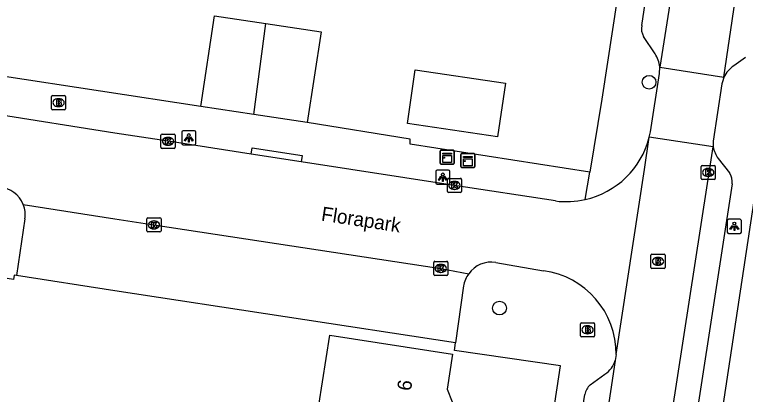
# Model space of a CAD drawing. Extents: x 161486 to 162249, y 379484 to 380829.
# Drawn here: x 161992.9 to 162044.6, y 380714.6 to 380741.5 of the extents above; entities that cross this region are included whole.
import ezdxf

# ---------------------------------------------------------------- set-up
doc = ezdxf.new("R2010")
doc.units = 0
for name, color, linetype in [('IMGEO_Boom', 7, 'Continuous'), ('IMGEO_Brandkraan', 7, 'Continuous'), ('IMGEO_Kast', 7, 'Continuous'), ('IMGEO_Kolk', 7, 'Continuous'), ('IMGEO_Lichtpunt', 7, 'Continuous'), ('IMGEO_Muur', 7, 'Continuous'), ('IMGEO_Openbare_ruimte_label', 7, 'Continuous'), ('IMGEO_Pand', 7, 'Continuous'), ('IMGEO_Pand_nummerreeks', 7, 'Continuous'), ('IMGEO_Parkeervlak_open', 7, 'Continuous'), ('IMGEO_Rijbaan_lokaal_open', 7, 'Continuous'), ('IMGEO_Rioolput', 7, 'Continuous'), ('IMGEO_Voetpad_open', 7, 'Continuous')]:
    doc.layers.add(name, color=color, linetype=linetype)

msp = doc.modelspace()

# ---------------------------------------------------------------- linework, layer by layer
at = {"layer": 'IMGEO_Boom'}
for centre in [(162037.797, 380736.686), (162027.214, 380720.706)]:
    msp.add_circle(centre, 0.489, dxfattribs=at)
at = {"layer": 'IMGEO_Brandkraan'}
for p, q in [((161995.508, 380734.818), (161995.508, 380735.67)), ((161995.583, 380735.744), (161996.435, 380735.744)), ((161995.996, 380735.524), (161996.021, 380735.524)), ((161996.509, 380735.67), (161996.509, 380734.818)), ((161996.019, 380734.964), (161995.994, 380734.964)), ((161996.435, 380734.744), (161995.583, 380734.744)), ((162032.946, 380718.745), (162032.946, 380719.597)), ((162033.021, 380719.671), (162033.873, 380719.671)), ((162033.434, 380719.451), (162033.459, 380719.451)), ((162033.947, 380719.597), (162033.947, 380718.745)), ((162033.457, 380718.891), (162033.432, 380718.891)), ((162033.873, 380718.671), (162033.021, 380718.671))]:
    msp.add_line(p, q, dxfattribs=at)
for points in [[(161995.508, 380734.818), (161995.508, 380735.67)], [(161995.583, 380735.744), (161996.435, 380735.744)], [(161995.856, 380735.444), (161995.856, 380735.044), (161996.069, 380735.044)], [(161996.087, 380735.444), (161995.856, 380735.444)], [(161996.509, 380735.67), (161996.509, 380734.818)], [(161996.035, 380735.363), (161995.981, 380735.363), (161995.981, 380735.287)], [(161995.981, 380735.287), (161996.034, 380735.287)], [(161996.043, 380735.211), (161995.981, 380735.211), (161995.981, 380735.13)], [(161995.981, 380735.13), (161996.043, 380735.13)], [(161996.435, 380734.744), (161995.583, 380734.744)], [(162032.946, 380718.745), (162032.946, 380719.597)], [(162033.021, 380719.671), (162033.873, 380719.671)], [(162033.294, 380719.371), (162033.294, 380718.971), (162033.507, 380718.971)], [(162033.525, 380719.371), (162033.294, 380719.371)], [(162033.947, 380719.597), (162033.947, 380718.745)], [(162033.473, 380719.29), (162033.419, 380719.29), (162033.419, 380719.214)], [(162033.419, 380719.214), (162033.472, 380719.214)], [(162033.481, 380719.138), (162033.419, 380719.138), (162033.419, 380719.057)], [(162033.419, 380719.057), (162033.481, 380719.057)], [(162033.873, 380718.671), (162033.021, 380718.671)]]:
    msp.add_lwpolyline(points, dxfattribs=at)
for centre, radius, start, end in [((161995.585, 380735.668), 0.0765, 91.552, 178.448), ((161995.585, 380735.668), 0.0765, 91.552, 178.448), ((161996.091, 380735.299), 0.145, 59.4692, 91.5367), ((161996.116, 380735.346), 0.0922, 285.5137, 58.1501), ((161996.433, 380735.668), 0.0765, 1.552, 88.448), ((161996.433, 380735.668), 0.0765, 1.552, 88.448), ((161996.036, 380735.325), 0.0379, 267.8285, 90.9355), ((161996.044, 380735.17), 0.0404, 269.8759, 90.5077), ((161996.075, 380735.295), 0.251, 268.6676, 293.5347), ((161996.121, 380735.154), 0.105, 301.3115, 78.989), ((161995.585, 380734.82), 0.0765, 181.552, 268.448), ((161995.585, 380734.82), 0.0765, 181.552, 268.448), ((161996.433, 380734.82), 0.0765, 271.552, 358.448), ((161996.433, 380734.82), 0.0765, 271.552, 358.448), ((162033.023, 380719.595), 0.0765, 91.552, 178.448), ((162033.023, 380719.595), 0.0765, 91.552, 178.448), ((162033.529, 380719.226), 0.145, 59.4692, 91.5367), ((162033.554, 380719.273), 0.0922, 285.5137, 58.1501), ((162033.871, 380719.595), 0.0765, 1.552, 88.448), ((162033.871, 380719.595), 0.0765, 1.552, 88.448), ((162033.474, 380719.252), 0.0379, 267.8285, 90.9355), ((162033.482, 380719.097), 0.0404, 269.8759, 90.5077), ((162033.513, 380719.222), 0.251, 268.6676, 293.5347), ((162033.559, 380719.081), 0.105, 301.3115, 78.989), ((162033.023, 380718.747), 0.0765, 181.552, 268.448), ((162033.023, 380718.747), 0.0765, 181.552, 268.448), ((162033.871, 380718.747), 0.0765, 271.552, 358.448), ((162033.871, 380718.747), 0.0765, 271.552, 358.448)]:
    msp.add_arc(centre, radius, start, end, dxfattribs=at)
for centre, major_axis, ratio, start_param, end_param in [((161995.995, 380735.244), (-0.387, 0.002), 0.722429, 4.712389, 7.853982), ((161996.02, 380735.244), (-0.39, 0.002), 0.717154, 1.570796, 4.712389), ((162033.433, 380719.171), (-0.387, 0.002), 0.722429, 4.712389, 7.853982), ((162033.458, 380719.171), (-0.39, 0.002), 0.717154, 1.570796, 4.712389)]:
    msp.add_ellipse(centre, major_axis=major_axis, ratio=ratio, start_param=start_param, end_param=end_param, dxfattribs=at)
at = {"layer": 'IMGEO_Kast'}
for p, q in [((162023.011, 380730.96), (162023.011, 380731.801)), ((162023.011, 380731.801), (162023.011, 380730.96)), ((162023.086, 380731.885), (162023.927, 380731.885)), ((162023.927, 380731.885), (162023.086, 380731.885)), ((162024.011, 380731.81), (162024.011, 380730.969)), ((162024.011, 380730.969), (162024.011, 380731.81)), ((162024.474, 380730.722), (162024.474, 380731.563)), ((162024.474, 380731.563), (162024.474, 380730.722)), ((162024.549, 380731.647), (162025.39, 380731.647)), ((162025.39, 380731.647), (162024.549, 380731.647)), ((162025.474, 380731.572), (162025.474, 380730.731)), ((162025.474, 380730.731), (162025.474, 380731.572)), ((162023.936, 380730.885), (162023.095, 380730.885)), ((162023.095, 380730.885), (162023.936, 380730.885)), ((162025.399, 380730.647), (162024.558, 380730.647)), ((162024.558, 380730.647), (162025.399, 380730.647))]:
    msp.add_line(p, q, dxfattribs=at)
for points in [[(162023.206, 380731.675), (162023.806, 380731.675), (162023.806, 380731.59), (162023.206, 380731.59), (162023.206, 380731.675)], [(162023.206, 380731.5), (162023.806, 380731.5), (162023.806, 380731.011), (162023.206, 380731.011), (162023.206, 380731.5)], [(162024.669, 380731.437), (162025.269, 380731.437), (162025.269, 380731.352), (162024.669, 380731.352), (162024.669, 380731.437)], [(162024.669, 380731.262), (162025.269, 380731.262), (162025.269, 380730.773), (162024.669, 380730.773), (162024.669, 380731.262)]]:
    msp.add_lwpolyline(points, dxfattribs=at)
for centre in [(162023.29, 380731.349), (162024.753, 380731.111)]:
    msp.add_circle(centre, 0.0377, dxfattribs=at)
for centre, start, end in [((162023.089, 380731.807), 92.4484, 184.2845), ((162023.089, 380731.807), 92.4484, 184.2845), ((162023.933, 380731.807), 2.4484, 94.2845), ((162023.933, 380731.807), 2.4484, 94.2845), ((162024.552, 380731.569), 92.4484, 184.2845), ((162024.552, 380731.569), 92.4484, 184.2845), ((162025.396, 380731.569), 2.4484, 94.2845), ((162025.396, 380731.569), 2.4484, 94.2845), ((162023.089, 380730.963), 182.4484, 274.2845), ((162023.089, 380730.963), 182.4484, 274.2845), ((162023.933, 380730.963), 272.4484, 4.2845), ((162023.933, 380730.963), 272.4484, 4.2845), ((162025.396, 380730.725), 272.4484, 4.2845), ((162025.396, 380730.725), 272.4484, 4.2845), ((162024.552, 380730.725), 182.4484, 274.2845), ((162024.552, 380730.725), 182.4484, 274.2845)]:
    msp.add_arc(centre, 0.0779, start, end, dxfattribs=at)
at = {"layer": 'IMGEO_Kolk'}
for p, q in [((162003.257, 380732.082), (162003.257, 380732.934)), ((162003.332, 380733.008), (162004.184, 380733.008)), ((162004.258, 380732.934), (162004.258, 380732.082)), ((162003.745, 380732.788), (162003.77, 380732.788)), ((162004.184, 380732.008), (162003.332, 380732.008)), ((162003.768, 380732.228), (162003.743, 380732.228)), ((162041.486, 380729.879), (162041.486, 380730.731)), ((162041.561, 380730.805), (162042.413, 380730.805)), ((162042.487, 380730.731), (162042.487, 380729.879)), ((162041.974, 380730.585), (162041.999, 380730.585)), ((162023.524, 380728.962), (162023.524, 380729.814)), ((162023.599, 380729.888), (162024.451, 380729.888)), ((162024.525, 380729.814), (162024.525, 380728.962)), ((162042.413, 380729.805), (162041.561, 380729.805)), ((162041.997, 380730.025), (162041.972, 380730.025)), ((162024.012, 380729.668), (162024.037, 380729.668)), ((162024.451, 380728.888), (162023.599, 380728.888)), ((162024.035, 380729.108), (162024.01, 380729.108)), ((162002.257, 380726.169), (162002.257, 380727.021)), ((162002.332, 380727.095), (162003.184, 380727.095)), ((162002.745, 380726.875), (162002.77, 380726.875)), ((162003.258, 380727.021), (162003.258, 380726.169)), ((162003.184, 380726.095), (162002.332, 380726.095)), ((162002.768, 380726.315), (162002.743, 380726.315)), ((162022.631, 380724.014), (162023.483, 380724.014)), ((162022.556, 380723.088), (162022.556, 380723.94)), ((162023.044, 380723.794), (162023.069, 380723.794)), ((162023.557, 380723.94), (162023.557, 380723.088)), ((162023.483, 380723.014), (162022.631, 380723.014)), ((162023.067, 380723.234), (162023.042, 380723.234))]:
    msp.add_line(p, q, dxfattribs=at)
for points in [[(162003.257, 380732.082), (162003.257, 380732.934)], [(162003.332, 380733.008), (162004.184, 380733.008)], [(162004.258, 380732.934), (162004.258, 380732.082)], [(162003.578, 380732.708), (162003.701, 380732.708), (162003.701, 380732.557), (162003.831, 380732.708), (162003.995, 380732.708), (162003.849, 380732.557), (162004.002, 380732.308), (162003.85, 380732.308), (162003.765, 380732.472), (162003.701, 380732.405), (162003.701, 380732.308), (162003.578, 380732.308), (162003.578, 380732.708)], [(162004.184, 380732.008), (162003.332, 380732.008)], [(162041.486, 380729.879), (162041.486, 380730.731)], [(162041.561, 380730.805), (162042.413, 380730.805)], [(162042.487, 380730.731), (162042.487, 380729.879)], [(162041.807, 380730.505), (162041.93, 380730.505), (162041.93, 380730.354), (162042.06, 380730.505), (162042.224, 380730.505), (162042.078, 380730.354), (162042.231, 380730.105), (162042.079, 380730.105), (162041.994, 380730.269), (162041.93, 380730.202), (162041.93, 380730.105), (162041.807, 380730.105), (162041.807, 380730.505)], [(162023.524, 380728.962), (162023.524, 380729.814)], [(162023.599, 380729.888), (162024.451, 380729.888)], [(162024.525, 380729.814), (162024.525, 380728.962)], [(162042.413, 380729.805), (162041.561, 380729.805)], [(162023.845, 380729.588), (162023.968, 380729.588), (162023.968, 380729.437), (162024.098, 380729.588), (162024.262, 380729.588), (162024.116, 380729.437), (162024.269, 380729.188), (162024.117, 380729.188), (162024.032, 380729.352), (162023.968, 380729.285), (162023.968, 380729.188), (162023.845, 380729.188), (162023.845, 380729.588)], [(162024.451, 380728.888), (162023.599, 380728.888)], [(162002.257, 380726.169), (162002.257, 380727.021)], [(162002.332, 380727.095), (162003.184, 380727.095)], [(162002.578, 380726.795), (162002.701, 380726.795), (162002.701, 380726.644), (162002.831, 380726.795), (162002.995, 380726.795), (162002.849, 380726.644), (162003.002, 380726.395), (162002.85, 380726.395), (162002.765, 380726.559), (162002.701, 380726.492), (162002.701, 380726.395), (162002.578, 380726.395), (162002.578, 380726.795)], [(162003.258, 380727.021), (162003.258, 380726.169)], [(162003.184, 380726.095), (162002.332, 380726.095)], [(162022.631, 380724.014), (162023.483, 380724.014)], [(162022.556, 380723.088), (162022.556, 380723.94)], [(162022.877, 380723.714), (162023, 380723.714), (162023, 380723.563), (162023.13, 380723.714), (162023.294, 380723.714), (162023.148, 380723.563), (162023.301, 380723.314), (162023.149, 380723.314), (162023.064, 380723.478), (162023, 380723.411), (162023, 380723.314), (162022.877, 380723.314), (162022.877, 380723.714)], [(162023.557, 380723.94), (162023.557, 380723.088)], [(162023.483, 380723.014), (162022.631, 380723.014)]]:
    msp.add_lwpolyline(points, dxfattribs=at)
for centre, start, end in [((162003.334, 380732.932), 91.552, 178.448), ((162003.334, 380732.932), 91.552, 178.448), ((162004.182, 380732.932), 1.552, 88.448), ((162004.182, 380732.932), 1.552, 88.448), ((162003.334, 380732.084), 181.552, 268.448), ((162003.334, 380732.084), 181.552, 268.448), ((162004.182, 380732.084), 271.552, 358.448), ((162004.182, 380732.084), 271.552, 358.448), ((162041.563, 380730.729), 91.552, 178.448), ((162041.563, 380730.729), 91.552, 178.448), ((162042.411, 380730.729), 1.552, 88.448), ((162042.411, 380730.729), 1.552, 88.448), ((162023.601, 380729.812), 91.552, 178.448), ((162023.601, 380729.812), 91.552, 178.448), ((162024.449, 380729.812), 1.552, 88.448), ((162024.449, 380729.812), 1.552, 88.448), ((162041.563, 380729.881), 181.552, 268.448), ((162041.563, 380729.881), 181.552, 268.448), ((162042.411, 380729.881), 271.552, 358.448), ((162042.411, 380729.881), 271.552, 358.448), ((162023.601, 380728.964), 181.552, 268.448), ((162023.601, 380728.964), 181.552, 268.448), ((162024.449, 380728.964), 271.552, 358.448), ((162024.449, 380728.964), 271.552, 358.448), ((162002.334, 380727.019), 91.552, 178.448), ((162002.334, 380727.019), 91.552, 178.448), ((162003.182, 380727.019), 1.552, 88.448), ((162003.182, 380727.019), 1.552, 88.448), ((162002.334, 380726.171), 181.552, 268.448), ((162002.334, 380726.171), 181.552, 268.448), ((162003.182, 380726.171), 271.552, 358.448), ((162003.182, 380726.171), 271.552, 358.448), ((162022.633, 380723.938), 91.552, 178.448), ((162022.633, 380723.938), 91.552, 178.448), ((162023.481, 380723.938), 1.552, 88.448), ((162023.481, 380723.938), 1.552, 88.448), ((162022.633, 380723.09), 181.552, 268.448), ((162022.633, 380723.09), 181.552, 268.448), ((162023.481, 380723.09), 271.552, 358.448), ((162023.481, 380723.09), 271.552, 358.448)]:
    msp.add_arc(centre, 0.0765, start, end, dxfattribs=at)
for centre, major_axis, ratio, start_param, end_param in [((162003.744, 380732.508), (-0.387, 0.002), 0.722429, 4.712389, 7.853982), ((162003.769, 380732.508), (-0.39, 0.002), 0.717154, 1.570796, 4.712389), ((162041.973, 380730.305), (-0.387, 0.002), 0.722429, 4.712389, 7.853982), ((162041.998, 380730.305), (-0.39, 0.002), 0.717154, 1.570796, 4.712389), ((162024.011, 380729.388), (-0.387, 0.002), 0.722429, 4.712389, 7.853982), ((162024.036, 380729.388), (-0.39, 0.002), 0.717154, 1.570796, 4.712389), ((162002.744, 380726.595), (-0.387, 0.002), 0.722429, 4.712389, 7.853982), ((162002.769, 380726.595), (-0.39, 0.002), 0.717154, 1.570796, 4.712389), ((162023.043, 380723.514), (-0.387, 0.002), 0.722429, 4.712389, 7.853982), ((162023.068, 380723.514), (-0.39, 0.002), 0.717154, 1.570796, 4.712389)]:
    msp.add_ellipse(centre, major_axis=major_axis, ratio=ratio, start_param=start_param, end_param=end_param, dxfattribs=at)
at = {"layer": 'IMGEO_Lichtpunt'}
for p, q in [((162004.726, 380733.153), (162004.726, 380732.346)), ((162004.726, 380733.153), (162004.726, 380732.346)), ((162005.628, 380733.248), (162004.82, 380733.248)), ((162005.628, 380733.248), (162004.82, 380733.248)), ((162005.722, 380732.346), (162005.722, 380733.153)), ((162005.722, 380732.346), (162005.722, 380733.153)), ((162004.82, 380732.252), (162005.628, 380732.252)), ((162004.82, 380732.252), (162005.628, 380732.252)), ((162022.698, 380730.369), (162022.698, 380729.562)), ((162022.698, 380730.369), (162022.698, 380729.562)), ((162023.6, 380730.464), (162022.792, 380730.464)), ((162023.6, 380730.464), (162022.792, 380730.464)), ((162023.694, 380729.562), (162023.694, 380730.369)), ((162023.694, 380729.562), (162023.694, 380730.369)), ((162022.792, 380729.468), (162023.6, 380729.468)), ((162022.792, 380729.468), (162023.6, 380729.468)), ((162043.334, 380726.893), (162043.334, 380726.086)), ((162043.334, 380726.893), (162043.334, 380726.086)), ((162044.236, 380726.988), (162043.428, 380726.988)), ((162044.236, 380726.988), (162043.428, 380726.988)), ((162044.33, 380726.086), (162044.33, 380726.893)), ((162044.33, 380726.086), (162044.33, 380726.893)), ((162043.428, 380725.992), (162044.236, 380725.992)), ((162043.428, 380725.992), (162044.236, 380725.992))]:
    msp.add_line(p, q, dxfattribs=at)
for points in [[(162005.1, 380732.817), (162005.139, 380732.789), (162004.951, 380732.527), (162004.913, 380732.554), (162005.1, 380732.817)], [(162005.312, 380732.789), (162005.35, 380732.816), (162005.537, 380732.554), (162005.498, 380732.526), (162005.312, 380732.789)], [(162005.202, 380732.769), (162005.249, 380732.769), (162005.249, 380732.447), (162005.202, 380732.447), (162005.202, 380732.769)], [(162023.072, 380730.033), (162023.111, 380730.005), (162022.923, 380729.743), (162022.885, 380729.77), (162023.072, 380730.033)], [(162023.174, 380729.985), (162023.221, 380729.985), (162023.221, 380729.663), (162023.174, 380729.663), (162023.174, 380729.985)], [(162023.284, 380730.005), (162023.322, 380730.032), (162023.509, 380729.77), (162023.47, 380729.742), (162023.284, 380730.005)], [(162043.708, 380726.557), (162043.747, 380726.529), (162043.559, 380726.267), (162043.521, 380726.294), (162043.708, 380726.557)], [(162043.81, 380726.509), (162043.857, 380726.509), (162043.857, 380726.187), (162043.81, 380726.187), (162043.81, 380726.509)], [(162043.92, 380726.529), (162043.958, 380726.556), (162044.145, 380726.294), (162044.106, 380726.266), (162043.92, 380726.529)]]:
    msp.add_lwpolyline(points, dxfattribs=at)
for centre in [(162005.225, 380732.951), (162023.197, 380730.167), (162043.833, 380726.691)]:
    msp.add_circle(centre, 0.0994, dxfattribs=at)
for centre, start, end in [((162004.82, 380733.153), 90, 180), ((162004.82, 380733.153), 90, 180), ((162005.628, 380733.153), 0, 90), ((162005.628, 380733.153), 0, 90), ((162004.82, 380732.346), 180, 270), ((162004.82, 380732.346), 180, 270), ((162005.628, 380732.346), 270, 0), ((162005.628, 380732.346), 270, 360), ((162022.792, 380730.369), 90, 180), ((162022.792, 380730.369), 90, 180), ((162023.6, 380730.369), 0, 90), ((162023.6, 380730.369), 0, 90), ((162022.792, 380729.562), 180, 270), ((162022.792, 380729.562), 180, 270), ((162023.6, 380729.562), 270, 0), ((162023.6, 380729.562), 270, 360), ((162043.428, 380726.893), 90, 180), ((162043.428, 380726.893), 90, 180), ((162044.236, 380726.893), 0, 90), ((162044.236, 380726.893), 0, 90), ((162043.428, 380726.086), 180, 270), ((162043.428, 380726.086), 180, 270), ((162044.236, 380726.086), 270, 0), ((162044.236, 380726.086), 270, 360)]:
    msp.add_arc(centre, 0.0946, start, end, dxfattribs=at)
at = {"layer": 'IMGEO_Muur'}
msp.add_lwpolyline([(162006.07, 380734.98), (161991.884, 380737.142)], dxfattribs=at)
at = {"layer": 'IMGEO_Pand'}
for points in [[(162006.07, 380734.98), (162007.048, 380741.396), (162010.684, 380740.841)], [(162009.83, 380734.406), (162010.684, 380740.841)], [(162010.684, 380740.841), (162014.59, 380740.245), (162013.612, 380733.829)], [(162021.256, 380737.575), (162027.634, 380736.63), (162027.072, 380732.83), (162020.694, 380733.774), (162021.256, 380737.575)], [(162009.83, 380734.406), (162006.07, 380734.98)], [(162013.612, 380733.829), (162009.83, 380734.406)], [(162014.339, 380713.202), (162014.437, 380713.839), (162015.196, 380718.781), (162023.894, 380717.449), (162023.515, 380714.978), (162023.865, 380714.079), (162023.587, 380712.264), (162023.052, 380711.872)]]:
    msp.add_lwpolyline(points, dxfattribs=at)
at = {"layer": 'IMGEO_Parkeervlak_open'}
msp.add_lwpolyline([(162024.102, 380718.247), (162000, 380721.938), (161993.02, 380723.007)], dxfattribs=at)
at = {"layer": 'IMGEO_Rijbaan_lokaal_open'}
for points in [[(162043.54, 380770.256), (162043.026, 380766.873), (162040.476, 380750), (162040.179, 380748.077), (162038.552, 380737.764)], [(162043.095, 380737.044), (162045.01, 380750), (162047.527, 380766.233), (162047.93, 380768.95)], [(162037.814, 380732.79), (162037.9, 380733.176), (162038.548, 380737.302), (162038.552, 380737.764)], [(162038.552, 380737.764), (162043.095, 380737.044)], [(162043.095, 380737.044), (162043.014, 380736.794), (162042.94, 380736.566), (162042.325, 380732.508), (162042.333, 380732.316), (162042.342, 380732.122)], [(162009.631, 380731.602), (162003.754, 380732.507), (162000, 380733.095), (161991.346, 380734.451)], [(162035.466, 380717.413), (162037.468, 380730.523), (162037.814, 380732.79)], [(162042.342, 380732.122), (162037.814, 380732.79)], [(162030.992, 380658.688), (162042.342, 380732.122)], [(162013.189, 380731.055), (162009.631, 380731.602)], [(162031.18, 380728.288), (162024.021, 380729.387), (162013.189, 380731.055)], [(161993.514, 380728.036), (162000, 380727.025), (162002.754, 380726.596), (162023.053, 380723.515), (162025.035, 380723.141)], [(162026.949, 380723.937), (162030.322, 380723.348)], [(162035.466, 380717.413), (162035.405, 380717.007)], [(162035.405, 380717.007), (162034.086, 380708.223), (162024.239, 380644.567)]]:
    msp.add_lwpolyline(points, dxfattribs=at)
for centre, radius, start, end in [((162031.946, 380734.297), 6.058, 282.6975, 345.5977), ((161991.728, 380727.328), 1.921, 21.6294, 86.7477), ((162031.947, 380734.306), 6.067, 262.7332, 282.6702), ((162026.644, 380721.971), 1.989, 81.1766, 143.9865), ((162029.535, 380717.469), 5.931, 359.4568, 82.3757)]:
    msp.add_arc(centre, radius, start, end, dxfattribs=at)
at = {"layer": 'IMGEO_Rioolput'}
for p, q in [((162037.931, 380723.587), (162037.931, 380724.439)), ((162038.006, 380724.513), (162038.858, 380724.513)), ((162038.419, 380724.293), (162038.444, 380724.293)), ((162038.932, 380724.439), (162038.932, 380723.587)), ((162038.858, 380723.513), (162038.006, 380723.513)), ((162038.442, 380723.733), (162038.417, 380723.733))]:
    msp.add_line(p, q, dxfattribs=at)
for points in [[(162037.931, 380723.587), (162037.931, 380724.439)], [(162038.006, 380724.513), (162038.858, 380724.513)], [(162038.52, 380724.211), (162038.268, 380724.213), (162038.268, 380723.813)], [(162038.446, 380724.132), (162038.392, 380724.132), (162038.392, 380724.051)], [(162038.392, 380724.051), (162038.444, 380724.051)], [(162038.932, 380724.439), (162038.932, 380723.587)], [(162038.858, 380723.513), (162038.006, 380723.513)], [(162038.268, 380723.813), (162038.392, 380723.813), (162038.392, 380723.975), (162038.403, 380723.975)], [(162038.45, 380723.946), (162038.521, 380723.813), (162038.661, 380723.813), (162038.596, 380723.939)]]:
    msp.add_lwpolyline(points, dxfattribs=at)
for centre, radius, start, end in [((162038.008, 380724.437), 0.0765, 91.552, 178.448), ((162038.008, 380724.437), 0.0765, 91.552, 178.448), ((162038.428, 380724.24), 0.19, 274.7715, 282.9687), ((162038.452, 380724.036), 0.0964, 77.0061, 93.1865), ((162038.466, 380724.093), 0.0378, 276.6634, 79.6772), ((162038.519, 380724.101), 0.109, 350.3612, 89.416), ((162038.517, 380724.101), 0.112, 277.5842, 350.9817), ((162038.856, 380724.437), 0.0765, 1.552, 88.448), ((162038.856, 380724.437), 0.0765, 1.552, 88.448), ((162038.008, 380723.589), 0.0765, 181.552, 268.448), ((162038.008, 380723.589), 0.0765, 181.552, 268.448), ((162038.402, 380723.922), 0.0533, 26.0293, 88.6989), ((162038.501, 380723.886), 0.108, 29.5134, 73.7905), ((162038.856, 380723.589), 0.0765, 271.552, 358.448), ((162038.856, 380723.589), 0.0765, 271.552, 358.448)]:
    msp.add_arc(centre, radius, start, end, dxfattribs=at)
for centre, major_axis, ratio, start_param, end_param in [((162038.418, 380724.013), (-0.387, 0.002), 0.722429, 4.712389, 7.853982), ((162038.443, 380724.013), (-0.39, 0.002), 0.717154, 1.570796, 4.712389)]:
    msp.add_ellipse(centre, major_axis=major_axis, ratio=ratio, start_param=start_param, end_param=end_param, dxfattribs=at)
at = {"layer": 'IMGEO_Voetpad_open'}
for points in [[(162034.625, 380658.751), (162040.992, 380700.22), (162048.51, 380750), (162051.77, 380771.591)], [(162039.668, 380769.454), (162036.685, 380750), (162034.458, 380735.482), (162033.612, 380730.332)], [(162037.279, 380740.7), (162038.324, 380747.678), (162038.678, 380750), (162041.36, 380767.565)], [(162038.221, 380738.7), (162037.413, 380739.93)], [(162044.615, 380738.445), (162043.796, 380737.86)], [(162006.07, 380734.98), (161991.884, 380737.142)], [(161993.02, 380723.007), (161992.867, 380723.03), (161992.821, 380722.728), (161984.494, 380724.06), (161985.301, 380729.182), (161981.521, 380729.764), (161968.659, 380731.745), (161957.44, 380733.472)], [(162033.612, 380730.332), (162020.884, 380732.317), (162020.903, 380732.668), (162013.612, 380733.829)], [(162009.631, 380731.602), (162009.698, 380732.042), (162013.257, 380731.499), (162013.189, 380731.055)], [(162042.691, 380731.296), (162043.495, 380730.286)], [(162033.278, 380728.387), (162033.612, 380730.332)], [(162043.682, 380729.488), (162040.755, 380710.541), (162040.094, 380710.68)], [(161993.624, 380727.014), (161993.02, 380723.007)], [(162024.675, 380722.269), (162024.102, 380718.247)], [(162020.445, 380644.581), (162030.496, 380709.789), (162031.542, 380716.615), (162024.026, 380717.715), (162024.102, 380718.247)], [(162033.637, 380715.265), (162034.67, 380716.023)], [(162030.722, 380694.411), (162030.147, 380694.5), (162032.206, 380707.971), (162033.254, 380714.598)]]:
    msp.add_lwpolyline(points, dxfattribs=at)
for centre, radius, start, end in [((162038.271, 380740.476), 1.017, 167.2715, 212.4726), ((162036.477, 380737.557), 2.086, 5.7061, 33.2444), ((162044.913, 380736.191), 2.008, 123.7986, 154.8717), ((162044.144, 380732.397), 1.823, 188.6655, 217.1444), ((162042.426, 380729.615), 1.262, 354.238, 32.139), ((161991.71, 380727.325), 1.939, 350.773, 21.5134), ((162026.62, 380721.976), 1.967, 143.6944, 171.4396), ((162033.758, 380717.471), 1.711, 302.2089, 344.2752), ((162034.368, 380714.402), 1.131, 130.2498, 170.0202)]:
    msp.add_arc(centre, radius, start, end, dxfattribs=at)

# ---------------------------------------------------------------- texts
at = {"layer": 'IMGEO_Openbare_ruimte_label'}
msp.add_text('Florapark', height=1, rotation=351.2538, dxfattribs=at).set_placement((162014.552, 380726.908))
at = {"layer": 'IMGEO_Pand_nummerreeks'}
msp.add_text('6', height=1, rotation=81.3321, dxfattribs=at).set_placement((162020.941, 380714.803))

doc.saveas('drawing.dxf')
